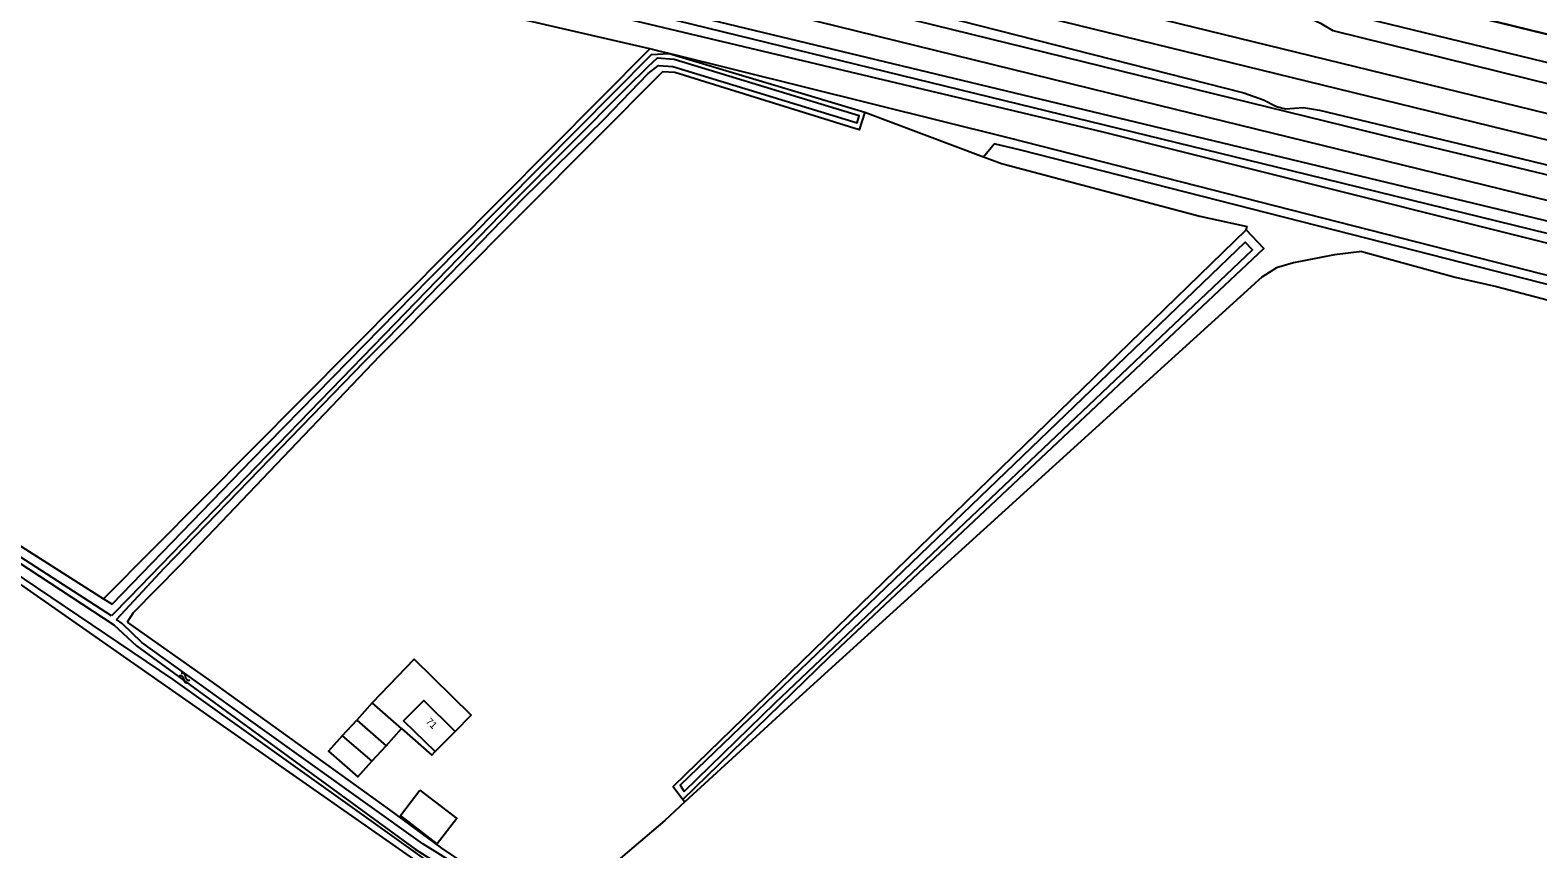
# Model space of a CAD drawing. Extents: x 128999 to 131010, y 395498 to 399007.
# Drawn here: x 129734.2 to 129946.8, y 397727.5 to 397842.9 of the extents above; entities that cross this region are included whole.
import ezdxf

# ---------------------------------------------------------------- set-up
doc = ezdxf.new("R2010")
doc.units = 0
for name, color, linetype in [('gg-afsc-hekwerk', 7, 'Continuous'), ('gg-anno-huisnummerreeks BGT', 7, 'Continuous'), ('gg-aspt-spoorlijn', 7, 'Continuous'), ('gg-bbg-bijgebouw', 7, 'Continuous'), ('gg-bbg-hoofdgebouw', 7, 'Continuous'), ('gg-bbg-luifel en loopbrug', 7, 'Continuous'), ('gg-knt-bronhoudergrens', 7, 'Continuous'), ('gg-knt-onverhard', 7, 'Continuous'), ('gg-kntw-bovenkant insteek waterloop', 7, 'Continuous'), ('gg-kntw-waterlijn', 7, 'Continuous'), ('gt-grn-groengrens', 7, 'Continuous'), ('gt-symb-watersymbool', 7, 'Continuous'), ('gx-grn-maaiveld', 7, 'Continuous')]:
    doc.layers.add(name, color=color, linetype=linetype)

# ---------------------------------------------------------------- blocks, each defined once
blk = doc.blocks.new('gt0-WA')
at = {"layer": 'gt-symb-watersymbool'}
for centre, start, end in [((-0.32, 0.02), 28.0725, 151.9275), ((0.43, 0.42), 208.0725, 331.9275), ((-0.32, -0.43), 28.0725, 151.9275), ((0.43, -0.03), 208.0725, 331.9275)]:
    blk.add_arc(centre, 0.425, start, end, dxfattribs=at)

msp = doc.modelspace()

# ---------------------------------------------------------------- linework, layer by layer
at = {"layer": 'gg-afsc-hekwerk'}
for points in [[(129732.86, 397895.38), (129752.57, 397890.52), (129776.36, 397884.66), (129795.93, 397879.85), (129813.54, 397875.49), (129830.42, 397871.3), (129850.09, 397866.47), (129864.8, 397862.81), (129872.12, 397861.01), (129882.04, 397858.59), (129891.84, 397856.22), (129904.2, 397853.17), (129916.44, 397850.11), (129984.83, 397833.4), (130005.01, 397828.5), (130044.41, 397819.04), (130066.59, 397813.82), (130096.18, 397806.71), (130145.46, 397794.95), (130175, 397787.91)], [(129998.53, 397830.04), (129997.62, 397830.24), (129987.79, 397832.63), (129982.8, 397833.8), (129975.5, 397835.62), (129965.63, 397838), (129953.31, 397841.07), (129943.47, 397843.5), (129935.05, 397845.58)]]:
    msp.add_lwpolyline(points, dxfattribs=at)
at = {"layer": 'gg-aspt-spoorlijn'}
for points in [[(129000, 398063.21), (129752.7, 397878.97), (130646.71, 397660.45), (130774.08, 397629.42), (130829.88, 397615.68), (130921.62, 397593.27), (130961.83, 397583.35), (131000, 397574.06)], [(129000, 398059.31), (129062.68, 398043.93), (129180.21, 398015.32), (129384.51, 397965.22), (129415.58, 397957.75), (129526.6, 397930.53), (129638.2, 397903.31), (130162.26, 397775.1), (130285.4, 397745.09), (130471.89, 397699.43), (130595.37, 397669.33), (130844.82, 397608.38), (130947.58, 397583.19), (131000, 397570.44)]]:
    msp.add_lwpolyline(points, dxfattribs=at)
at = {"layer": 'gg-bbg-bijgebouw'}
for p, q in [((129782.43, 397748.06), (129780.27, 397745.6)), ((129786.56, 397744.43), (129782.43, 397748.06)), ((129780.27, 397745.6), (129784.4, 397741.97)), ((129784.4, 397741.97), (129786.56, 397744.43)), ((129778.22, 397743.42), (129782.36, 397739.81))]:
    msp.add_line(p, q, dxfattribs=at)
msp.add_lwpolyline([(129778.22, 397743.42), (129776.29, 397741.22), (129780.43, 397737.6), (129782.36, 397739.81)], dxfattribs=at)
at = {"layer": 'gg-bbg-hoofdgebouw'}
msp.add_line((129791.3, 397741.18), (129794.15, 397744.03), dxfattribs=at)
msp.add_lwpolyline([(129794.15, 397744.03), (129789.7, 397748.4), (129786.87, 397745.52), (129791.3, 397741.18)], dxfattribs=at)
at = {"layer": 'gg-bbg-luifel en loopbrug'}
for p, q in [((129778.22, 397743.42), (129780.27, 397745.6)), ((129782.36, 397739.81), (129784.4, 397741.97))]:
    msp.add_line(p, q, dxfattribs=at)
for points in [[(129794.15, 397744.03), (129796.41, 397746.32), (129788.37, 397754.23), (129782.43, 397748.06)], [(129786.56, 397744.43), (129790.84, 397740.67), (129791.3, 397741.18)], [(129789.17, 397735.73), (129794.36, 397731.72), (129791.6, 397728.16), (129786.41, 397732.16), (129789.17, 397735.73)]]:
    msp.add_lwpolyline(points, dxfattribs=at)
at = {"layer": 'gg-knt-bronhoudergrens'}
for p, q in [((129744.56, 397762.7), (129821.61, 397840.28)), ((129719.59, 397773.98), (129789.67, 397725.02))]:
    msp.add_line(p, q, dxfattribs=at)
at = {"layer": 'gg-knt-onverhard'}
for points in [[(129434.26, 397937.36), (129452.58, 397932.69), (129501.72, 397920.63), (129555.52, 397908.4), (129621.16, 397892.67), (129708.01, 397871.58), (129789.66, 397851.37), (129885.46, 397828.57), (129970.78, 397807.24), (130000.5, 397799.63)], [(129821.61, 397840.28), (129768.65, 397852.5), (129625.88, 397887.55), (129574.4, 397899.64), (129562.98, 397902.29)], [(129824.3, 397839.63), (129822.69, 397840.03), (129821.61, 397840.28)], [(130000, 397795.84), (129962.89, 397804.56), (129872.13, 397827.75), (129824.3, 397839.63)]]:
    msp.add_lwpolyline(points, dxfattribs=at)
at = {"layer": 'gg-kntw-bovenkant insteek waterloop'}
msp.add_line((129728.79, 397772.75), (129744.56, 397762.7), dxfattribs=at)
for points in [[(129427.26, 397940.67), (129444.3, 397936.43), (129453.18, 397933.55), (129465.53, 397930.58), (129481.86, 397926.5), (129504.22, 397920.92), (129515.58, 397917.88), (129527.24, 397915.42), (129551.91, 397910.57), (129574.64, 397904.73), (129590.04, 397900.71), (129602.6, 397897.56), (129781.57, 397855.07), (129869.49, 397833.51), (129912.01, 397823.13), (129962.64, 397810.72)], [(129744.56, 397762.7), (129745.74, 397761.95), (129765.5, 397782.35), (129790.48, 397807.87), (129821.83, 397839.51), (129824.3, 397839.63)], [(129905.7, 397814.76), (129824.9, 397736.27), (129826.22, 397734.4)], [(129826.22, 397734.4), (129846.86, 397754.47), (129908.17, 397812.14), (129905.7, 397814.76)], [(129712.32, 397779.66), (129754.3, 397751.36), (129783.55, 397730.49), (129790.16, 397725.77), (129790.34, 397725.65)], [(129747.9, 397759.44), (129760.21, 397750.75), (129784.86, 397732.98), (129792.19, 397727.54), (129801.82, 397721.1), (129800.21, 397719.02)]]:
    msp.add_lwpolyline(points, dxfattribs=at)
at = {"layer": 'gg-kntw-waterlijn'}
for points in [[(129746.38, 397759.82), (129753.16, 397767.08), (129781.41, 397796.26), (129784.58, 397799.46), (129803.74, 397819.19), (129815.13, 397830.36), (129821.37, 397836.81), (129822.82, 397837.92), (129824.81, 397837.8), (129850.82, 397829.84), (129851.12, 397830.83), (129838.74, 397834.62), (129825.04, 397838.81), (129822.6, 397838.99), (129821.29, 397837.74), (129818.23, 397834.75), (129802.04, 397818.41), (129748.18, 397762.84), (129745.65, 397760.34)], [(129826.43, 397735.54), (129839.24, 397748.04), (129906.57, 397811.96), (129905.55, 397813.03), (129825.86, 397736.46), (129826.43, 397735.54)], [(129745.65, 397760.34), (129725.18, 397773.54), (129715.02, 397780.39), (129713.83, 397781.65), (129713.25, 397781.08)], [(129713.61, 397780.58), (129714.72, 397779.83), (129724.9, 397772.87), (129745.99, 397759.03), (129749.19, 397756.1), (129788.5, 397727.4), (129790.56, 397726.08)], [(129800.96, 397721.1), (129800.14, 397721.59), (129789.56, 397728.15), (129765.65, 397745.27), (129749.93, 397756.55), (129747.17, 397759.23), (129746.38, 397759.82)]]:
    msp.add_lwpolyline(points, dxfattribs=at)
at = {"layer": 'gt-grn-groengrens'}
for p, q in [((129868.63, 397825.06), (129870.16, 397826.91)), ((129873.93, 397825.99), (129870.16, 397826.91)), ((129922.75, 397813.52), (129873.93, 397825.99)), ((129969.88, 397801.48), (129922.75, 397813.52)), ((129826.22, 397734.4), (129826.52, 397734.08))]:
    msp.add_line(p, q, dxfattribs=at)
at = {"layer": 'gx-grn-maaiveld'}
for p, q in [((129824.3, 397839.63), (129851.89, 397831.36)), ((129851.89, 397831.36), (129868.63, 397825.06)), ((129905.7, 397814.76), (129905.81, 397815.25))]:
    msp.add_line(p, q, dxfattribs=at)
for points in [[(130009.94, 397823.33), (129843.59, 397863.78), (129711.65, 397896.55), (129608.55, 397921.95), (129487.01, 397951.37), (129474.84, 397954.9), (129467.63, 397956.78)], [(129542.17, 397921.81), (129569.43, 397915.15), (129574.76, 397913.37), (129575.33, 397913.26), (129576.32, 397913.37), (129577.73, 397913.31), (129580.01, 397912.95), (129604.91, 397907.01), (129756.66, 397869.5), (129927.27, 397827.54), (130053.29, 397797.29), (130150.23, 397773.24), (130152.58, 397772.57), (130154.14, 397771.94), (130155.28, 397771.32), (130156.04, 397770.59), (130156.3, 397769.78), (130155.65, 397767.37), (130154.91, 397765.86), (130153.67, 397764.51), (130152.34, 397763.84), (130151.22, 397763.78)], [(129604.05, 397903.48), (129886.45, 397834.04), (130079.75, 397786.72), (130147.22, 397769.72), (130152.09, 397768.49), (130152.54, 397768.05), (130152.65, 397767.57), (130152.55, 397767.1), (130152.32, 397766.69), (130151.7, 397766.34), (130150.9, 397766.29), (130147.81, 397767.07), (130129.67, 397771.17), (130101.19, 397778.33), (129986.67, 397806.72), (129814.41, 397848.18), (129602.93, 397898.92)], [(129714.94, 397892.73), (129767.54, 397879.92), (129775.39, 397878.37), (129776.59, 397878.23), (129778.48, 397877.78), (129782.01, 397876.23), (129818.91, 397866.94), (129836.56, 397862.8), (129842.92, 397861.61), (129844.91, 397861.83), (129846.39, 397861.48), (129847.88, 397860.36), (129849.34, 397859.62), (129863.85, 397856.1), (129881.36, 397851.7), (129907.93, 397845.36), (129911.38, 397845.01), (129912.97, 397845.09), (129914.65, 397844.6), (129916.15, 397843.91), (129917.93, 397842.89), (129949.11, 397835.15)], [(129723.81, 397878.75), (129739.22, 397874.86), (129768.07, 397867.96), (129771.96, 397866.74), (129773.07, 397865.75), (129774.87, 397865.26), (129778.27, 397865.43), (129796.58, 397860.87), (129817.17, 397855.9), (129838.92, 397850.5), (129841.22, 397849.35), (129842.98, 397848.75), (129847.79, 397848.49), (129862.84, 397844.9), (129905.34, 397834.09), (129908.12, 397833.09), (129909.95, 397832.14), (129911.22, 397831.81), (129913.78, 397832.02), (129916.01, 397831.66), (129941.51, 397825.55), (129963.04, 397820.3)], [(129851.89, 397831.36), (129851.11, 397828.85), (129825.11, 397836.93), (129823.35, 397837.03), (129813.78, 397827.41), (129783.47, 397796.95), (129755.3, 397767.44), (129748.71, 397760.75), (129747.9, 397759.44)], [(129868.63, 397825.06), (129871.16, 397824.11), (129899.17, 397816.7), (129905.81, 397815.25)], [(129922, 397811.71), (129918.16, 397811.24), (129912.34, 397810.12), (129909.95, 397809.4), (129907.89, 397808.09), (129842.14, 397748.39), (129826.52, 397734.08)], [(129922, 397811.71), (129935.18, 397808.09), (129941.01, 397806.75), (129952.62, 397803.73), (129983.09, 397795.65)], [(129826.52, 397734.08), (129823.68, 397731.48), (129807.75, 397717.92)]]:
    msp.add_lwpolyline(points, dxfattribs=at)

# ---------------------------------------------------------------- block references
at = {"layer": 'gt-symb-watersymbool', "rotation": -35.151539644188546}
msp.add_blockref('gt0-WA', (129755.94, 397751.59), dxfattribs=at)

# ---------------------------------------------------------------- texts
at = {"layer": 'gg-anno-huisnummerreeks BGT'}
msp.add_text('71', height=1, rotation=315.4, dxfattribs=at).set_placement((129789.93, 397745.33))

doc.saveas('drawing.dxf')
